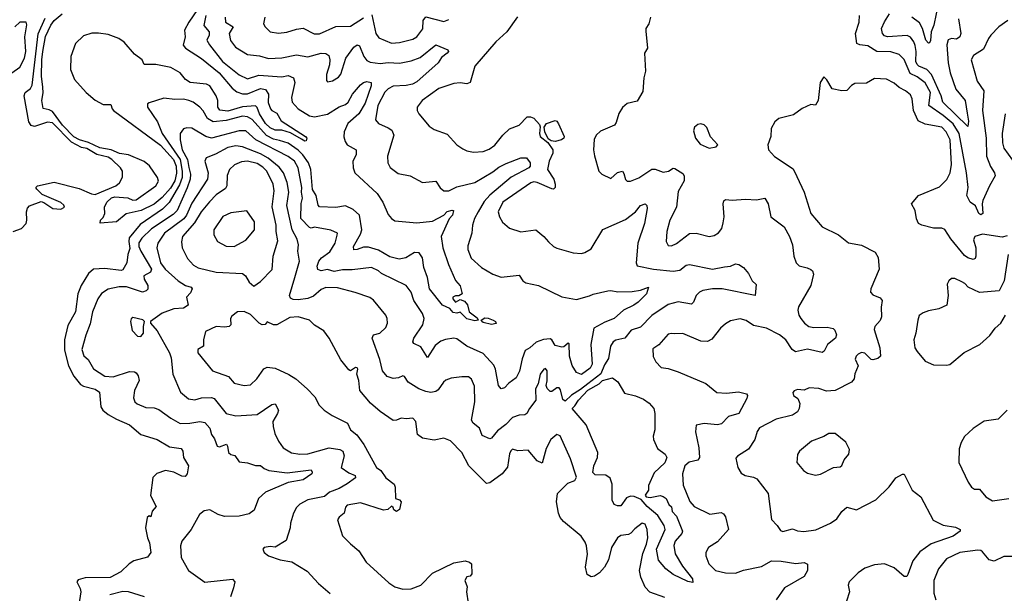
# Model space of a CAD drawing. Extents: x 1954683 to 2060285, y 904798 to 1016299.
# Tile 328 of 472: x 1998095 to 2004108, y 983116 to 986619. Entities that reach past the tile are written whole.
import ezdxf

# ---------------------------------------------------------------- set-up
doc = ezdxf.new("R2010")
doc.units = 0

msp = doc.modelspace()

# ---------------------------------------------------------------- linework, layer by layer
at = {"layer": '0CON10XD'}
for points in [[(1999309, 986871), (1999127.5, 986605), (1999101.2, 986555), (1999104.2, 986515), (1999092.9, 986462.9), (1999106.2, 986445), (1999205, 986381.8), (1999312.8, 986295), (1999391.5, 986201.5), (1999419.7, 986179.7), (1999455, 986166.2), (1999485, 986166.1), (1999565, 986199), (1999595, 986194), (1999613.8, 986165), (1999613, 986113), (1999626.2, 986075), (1999635, 986064), (1999665, 986049.2), (1999690.7, 986000.7), (1999839.4, 985905), (1999847.8, 985895), (1999845, 985880), (1999835, 985878.1), (1999815, 985890), (1999749.1, 985929.1), (1999695, 985944.3), (1999655.3, 985945.3), (1999625, 985959.1), (1999595, 985985.3), (1999558.8, 986045), (1999545, 986083.5), (1999533.7, 986093.7), (1999455, 986087.6), (1999365, 986061.7), (1999317.2, 986067.2), (1999305.5, 986085), (1999303.6, 986125), (1999294.1, 986154.1), (1999255.2, 986215.2), (1999235, 986225.3), (1999135, 986235.4), (1999106.4, 986255), (1999074.5, 986295), (1999016.6, 986326.6), (1998925, 986346.8), (1998854, 986345), (1998843.1, 986375), (1998795, 986408.8), (1998731.6, 986481.6), (1998700.8, 986505), (1998635, 986529.6), (1998575, 986536.8), (1998535, 986536.8), (1998485, 986520), (1998435, 986474.3), (1998407.5, 986395), (1998404.5, 986315), (1998428.9, 986255), (1998500, 986175), (1998555, 986128), (1998605, 986102.1), (1998651.5, 986101.5), (1998659.2, 986075), (1998668.2, 986065), (1998955, 985853.7), (1999034.2, 985765), (1999049.4, 985725), (1999053, 985683), (1999041.2, 985635), (1999015, 985590.8), (1998965, 985532.8), (1998916.4, 985493.6), (1998835.4, 985454.6), (1998745, 985432.7), (1998685, 985384.8)], [(2003705, 986724), (2003676.4, 986586.4), (2003660.7, 986545), (2003657.7, 986492.3), (2003651.4, 986478.6), (2003645, 986475.5), (2003628.8, 986495), (2003608.5, 986565), (2003589.8, 986599.8), (2003542.7, 986635)], [(1998045.7, 986295), (1998095, 986328.5), (1998124.7, 986385), (1998132.1, 986425), (1998126, 986515), (1998138.6, 986588.6), (1998133.8, 986603.8), (1998095, 986604), (1998064.4, 986575)], [(1998055, 985325.6), (1998105, 985344.3), (1998133.5, 985375), (1998138.8, 985395), (1998135.3, 985445), (1998142.3, 985467.7), (1998155, 985483.1), (1998225, 985508), (1998242.7, 985502.7), (1998297, 985467), (1998345, 985462.9), (1998367.3, 985475), (1998365, 985487.3), (1998345, 985502.8), (1998231.4, 985551.4), (1998198.8, 985585), (1998194, 985595), (1998203.3, 985605), (1998305, 985627.6), (1998457.7, 985587.7), (1998533.9, 985555), (1998555, 985552.5), (1998682.2, 985605), (1998705, 985622.2), (1998722.7, 985657.3), (1998723.1, 985695), (1998710.3, 985715), (1998657.9, 985765), (1998635, 985779), (1998565, 985796.6), (1998505, 985833.3), (1998471.5, 985838.5), (1998411, 985871), (1998295, 985989.8), (1998265, 985993.2), (1998185, 985966.6), (1998165, 985973.8), (1998150.6, 985995), (1998122, 986155), (1998128.8, 986175), (1998161.6, 986198.4), (1998171, 986219), (1998207.8, 986532.2), (1998250.3, 986629.7)], [(1998685, 985384.8), (1998586.2, 985376.2), (1998588, 985395), (1998605, 985411.4), (1998614.8, 985435.2), (1998611.6, 985475), (1998625.8, 985505), (1998655, 985530.5), (1998675, 985536.6), (1998755, 985532.1), (1998785, 985517.1), (1998805, 985518.4), (1998926.2, 985605), (1998942.4, 985632.4), (1998937.1, 985655), (1998886.9, 985726.9), (1998855, 985752.6), (1998759.2, 985795), (1998705, 985802.1), (1998653.6, 985823.6), (1998585, 985836.7), (1998515, 985868.7), (1998458.9, 985885), (1998425, 985904.2), (1998356.6, 985975), (1998295, 986058.4), (1998275, 986069.1), (1998237, 986077), (1998230.2, 986125), (1998237.3, 986172.7), (1998235, 986207.1), (1998228.6, 986275), (1998228.8, 986375), (1998235.1, 986425), (1998253.2, 986516.8), (1998285, 986586.2), (1998305.8, 986615), (1998354.8, 986655)], [(1999231.6, 986645), (1999218.7, 986585), (1999251.6, 986545), (1999251.4, 986525), (1999237.1, 986495), (1999253.8, 986465), (1999332.8, 986365), (1999435, 986282.2), (1999485, 986258.9), (1999555, 986280.3), (1999695, 986270), (1999735, 986278.9), (1999765.7, 986265), (1999774.5, 986235), (1999754.5, 986144.5), (1999759.4, 986115), (1999795.7, 986075), (1999865, 986032.9), (1999895, 986026), (1999975, 986042.5), (2000045, 986086.3), (2000085, 986101.1), (2000099.6, 986115), (2000126.2, 986165), (2000175, 986221.1), (2000195, 986235.6), (2000215, 986241.1), (2000240, 986235), (2000241.4, 986215), (2000205, 986109.1), (2000165, 986045.3), (2000098.4, 985985), (2000076.6, 985935), (2000074.7, 985904.7), (2000081.2, 985875), (2000095, 985855.6), (2000150, 985825), (2000148.8, 985795), (2000128.2, 985755), (2000130.4, 985715), (2000141.2, 985685), (2000278.3, 985558.3), (2000311.6, 985505), (2000345, 985428.9), (2000364.4, 985404.4), (2000385, 985390.4), (2000519.4, 985379.4), (2000615, 985389.1), (2000684.2, 985425.8), (2000705, 985448.2), (2000735, 985456.2), (2000743, 985453), (2000737.1, 985425), (2000716.8, 985403.2), (2000668, 985295), (2000678.4, 985225), (2000713.9, 985123.9), (2000755.5, 985025.5), (2000785, 984993.3), (2000796.7, 984945), (2000777, 984933), (2000755, 984932.5), (2000740, 984925), (2000740, 984915), (2000755, 984894.5), (2000785, 984910), (2000810, 984900), (2000828.7, 984878.7), (2000839.4, 984835), (2000888.9, 984798.9), (2000894, 984785), (2000875, 984779.2), (2000825, 984792.5), (2000785, 984834), (2000763.3, 984826.7), (2000741.8, 984831.8), (2000721.1, 984855), (2000676.9, 984875), (2000596.4, 984976.4), (2000585.6, 985045.6), (2000563.5, 985105), (2000553.9, 985165), (2000535, 985195.3), (2000505, 985197.4), (2000451.9, 985165), (2000413, 985157), (2000355, 985170.3), (2000285, 985211), (2000225, 985229.5), (2000195, 985230.2), (2000155, 985215.3), (2000134.6, 985214.6), (2000133.6, 985235), (2000175, 985309.1), (2000183, 985335), (2000170.3, 985425), (2000130.6, 985460.6), (2000085, 985482), (2000025, 985471.6), (1999925, 985475.8), (1999917.1, 985487.1), (1999905.2, 985545), (1999882.1, 985582.1), (1999872.3, 985705), (1999858.3, 985745), (1999823, 985795), (1999795, 985822), (1999735, 985865.6), (1999681.2, 985881.2), (1999645, 985889.1), (1999602.3, 985912.4), (1999515, 986009.1), (1999485.6, 986025.6), (1999455, 986029.6), (1999355, 986003.3), (1999275.7, 985995.7), (1999241.5, 986015), (1999215, 986063.3), (1999195, 986084.5), (1999154.7, 986114.7), (1999126.7, 986126.7), (1999095, 986133.8), (1999041.1, 986131.1), (1998975, 986140.8), (1998885, 986112.5), (1998876, 986105), (1998876, 986085), (1998936.5, 985996.5), (1998964.2, 985925), (1999073.7, 985765), (1999087.3, 985695), (1999087.8, 985655), (1999069.8, 985610.2), (1999007.7, 985502.3), (1998967.4, 985462.6), (1998830.8, 985369.1), (1998763.5, 985286.5), (1998760.1, 985265), (1998768, 985222), (1998754.7, 985185.3), (1998748.7, 985135), (1998725, 985091.5), (1998715, 985088.2), (1998615, 985099.6), (1998545.2, 985094.8), (1998515, 985068.8), (1998470.7, 984995), (1998449, 984945), (1998435.3, 984835), (1998388.1, 984751.9), (1998368.4, 984665), (1998368.3, 984601.7), (1998392.5, 984505), (1998425, 984441.8), (1998465, 984391.8), (1998485, 984380.8), (1998555, 984362.5), (1998581.8, 984345), (1998589.3, 984255), (1998602.6, 984235), (1998635, 984208.4), (1998685, 984178.8), (1998764.8, 984144.8), (1998834.8, 984084.8), (1998934.3, 984055), (1999010, 984010), (1999080.2, 984000.2), (1999090.8, 983985), (1999094.6, 983944.6), (1999126.1, 983895), (1999117.1, 983845), (1999105, 983829.4), (1999085, 983831.1), (1999036.1, 983856.1), (1998985, 983865.3), (1998932.5, 983847.5), (1998906.8, 983823.2), (1998892.5, 983712.5), (1998927.1, 983645), (1998902.7, 983617.3), (1998896.4, 983583.6), (1998885, 983588.8), (1998872.1, 983577.9), (1998861.9, 983515), (1998874.7, 983455.3), (1998887.7, 983425), (1998894.7, 983365), (1998875, 983337.2), (1998791.2, 983315), (1998763.8, 983296.2), (1998712.8, 983247.2), (1998647.5, 983212.5), (1998495, 983210), (1998452.6, 983197.4), (1998442.9, 983185), (1998464.6, 983145), (1998468.7, 983125), (1998455.5, 983045)], [(1999349.1, 986635), (1999351.5, 986605), (1999398.9, 986575), (1999374.6, 986535), (1999382.6, 986492.6), (1999412.4, 986452.4), (1999485, 986406.5), (1999559.3, 986399.3), (1999615, 986383.3), (1999695, 986387), (1999785, 986404.7), (1999855, 986392.8), (1999935, 986415.8), (1999965, 986413.6), (1999981.5, 986401.5), (1999989.1, 986375), (1999987.2, 986342.8), (1999969.2, 986285), (1999967.5, 986247.5), (1999975, 986240), (2000005, 986246), (2000041.8, 986268.2), (2000055, 986286.2), (2000086.2, 986385), (2000135, 986452), (2000155, 986465.3), (2000169.7, 986459.7), (2000195.2, 986395.2), (2000215, 986370.8), (2000235, 986360.7), (2000295, 986352.5), (2000345, 986359), (2000415, 986354.3), (2000485, 986368.1), (2000540.5, 986389.5), (2000635, 986465.5), (2000708.8, 986435), (2000712.5, 986425), (2000705.7, 986415), (2000670.7, 986389.3), (2000649.5, 986355), (2000520.1, 986239.9), (2000493.6, 986226.4), (2000455, 986217.1), (2000375, 986213.2), (2000345, 986198), (2000325, 986176.2), (2000282.4, 986095), (2000267.8, 986007.8), (2000286.3, 985986.3), (2000345, 985959.1), (2000367.3, 985945), (2000380.4, 985915), (2000341.5, 985785), (2000342.2, 985745), (2000356.9, 985716.9), (2000405, 985680), (2000480, 985665), (2000555, 985624.2), (2000635, 985632.9), (2000661.8, 985591.8), (2000685, 985574.6), (2000716, 985575), (2000765, 985598.9), (2000875, 985625.8), (2000985, 985690.7), (2001020.8, 985719.2), (2001065, 985741.3), (2001155, 985776.2), (2001190, 985775), (2001211.2, 985745), (2001212, 985725), (2001204.2, 985715), (2001095, 985658.6), (2000965, 985547.4), (2000931.6, 985508.4), (2000895, 985446.5), (2000872.3, 985405), (2000859.5, 985365), (2000856.7, 985315), (2000832.2, 985237.8), (2000830.4, 985215), (2000852.3, 985162.3), (2000915.8, 985105), (2000985, 985065.5), (2001035, 985046.7), (2001145, 985058), (2001168, 985025), (2001185, 985012), (2001263.3, 984995), (2001405, 984925.8), (2001495, 984909.4), (2001575, 984932), (2001596.2, 984943.8), (2001686.8, 984963.2), (2001705, 984965.7), (2001747, 984957), (2001835, 984959.1), (2001885, 984966.7), (2001935.4, 984985.4), (2001921.8, 984945), (2001870.6, 984895), (2001844.2, 984875), (2001781.2, 984845), (2001725, 984794.3), (2001668.1, 984771.9), (2001601.4, 984735), (2001581.9, 984635), (2001591, 984515), (2001578.3, 984491.7), (2001525, 984451.6), (2001494.1, 984464.1), (2001467.7, 984507.7), (2001451.4, 984565), (2001450, 984640), (2001445, 984644), (2001418.1, 984621.9), (2001405, 984618.8), (2001365, 984629.5), (2001345, 984663.6), (2001335, 984669.4), (2001293.2, 984666.8), (2001249.4, 984650.6), (2001210, 984615), (2001181.7, 984598.3), (2001162.5, 984547.5), (2001146.4, 984473.6), (2001127.3, 984432.7), (2001081.1, 984398.9), (2001055, 984371.2), (2001035, 984364), (2001019.2, 984385), (2001000.9, 984485), (2000990, 984510), (2000925, 984580.9), (2000865, 984607.1), (2000825, 984624.5), (2000765, 984670.4), (2000745, 984673.9), (2000695, 984666.4), (2000666.9, 984655), (2000631.3, 984628.7), (2000585, 984556.7), (2000545, 984621.5), (2000501.8, 984641.8), (2000495, 984652.5), (2000500.6, 984675), (2000556.2, 984755), (2000564.6, 984795), (2000554.6, 984825), (2000501.9, 984905), (2000485.4, 984955.4), (2000455, 984995.6), (2000305, 985068.2), (2000285, 985085.4), (2000242.5, 985105), (2000125, 985090.6), (2000065, 985091), (2000015, 985080.7), (1999975, 985093.8), (1999935, 985086.4), (1999914.5, 985094.5), (1999910.9, 985115), (1999921.8, 985145), (1999937.5, 985165), (1999987.8, 985202.2), (2000020.4, 985255), (2000033.3, 985303.3), (2000035, 985316), (1999995, 985334.6), (1999895, 985351.9), (1999875, 985346.5), (1999865, 985350.3), (1999810.6, 985405), (1999813, 985497), (1999821.2, 985528.8), (1999814.6, 985565), (1999816.8, 985595), (1999795.7, 985715), (1999772.1, 985755), (1999735, 985784.3), (1999536.6, 985886.6), (1999475, 985940), (1999435, 985941.3), (1999265, 985896.8), (1999231.1, 985905), (1999145, 985956.2), (1999115, 985958.9), (1999095, 985952.2), (1999074.7, 985925.3), (1999074.7, 985885), (1999087.6, 985825), (1999118.7, 985765), (1999127.2, 985717.2), (1999137.7, 985675), (1999135.5, 985645), (1999118.3, 985591.7), (1999056.4, 985453.6), (1999031, 985429), (1998898.6, 985341.4), (1998839.7, 985285), (1998822.7, 985257.3), (1998822.5, 985235), (1998833.4, 985205), (1998899.6, 985095), (1998892.8, 985077.2), (1998852.5, 985055), (1998855.6, 985035), (1998878, 984995), (1998876.6, 984973.4), (1998867, 984963), (1998845, 984954.7), (1998747.5, 984987.5), (1998701.8, 984988.2), (1998635, 984974.4), (1998595, 984946.4), (1998572.5, 984915), (1998539.8, 984835), (1998525, 984761.2), (1998497.9, 984692.1), (1998474.7, 984605), (1998485.3, 984565.3), (1998512.9, 984542.9), (1998546, 984486), (1998615, 984441.3), (1998665, 984438), (1998765, 984470.9), (1998795, 984468.6), (1998805, 984462), (1998818.6, 984445), (1998824.4, 984415), (1998795.5, 984355), (1998789.1, 984309.1), (1998798.6, 984285), (1998812.7, 984272.7), (1998865, 984251.5), (1998915, 984248.8), (1998945, 984237.8), (1999017.1, 984185), (1999075, 984153.6), (1999134.6, 984154.6), (1999195, 984165.3), (1999225, 984159.1), (1999255.5, 984125), (1999266.9, 984085), (1999285, 984060), (1999300.5, 984015), (1999315, 984010.4), (1999356.9, 984026.9), (1999364.5, 984015), (1999370.4, 983975), (1999385, 983963.9), (1999408.1, 983958.1), (1999435, 983918.1), (1999485, 983912.9), (1999535, 983896), (1999565, 983896.7), (1999587.4, 983877.4), (1999615.4, 983865.4), (1999727.8, 983852.2), (1999875, 983869.1), (1999881.2, 983855), (1999877.9, 983845), (1999825, 983808), (1999735, 983792.8), (1999595, 983733.3), (1999553.9, 983695), (1999527.3, 983622.7), (1999495, 983602.2), (1999435, 983586.9), (1999345.7, 983585.7), (1999307, 983597), (1999255, 983626), (1999220.5, 983619.5), (1999192.7, 983597.3), (1999142, 983505), (1999085, 983433.3), (1999075.8, 983405), (1999080, 983335), (1999125, 983255.7), (1999225, 983184.5), (1999395, 983201.2), (1999407.5, 983185), (1999399.5, 983149.5), (1999381.5, 983095)], [(1999591.8, 986635), (1999584.5, 986595), (1999592.9, 986575), (1999625, 986545.5), (1999675, 986536.5), (1999725, 986542.7), (1999785, 986562.5), (1999825, 986567.9), (1999893.7, 986533.7), (1999925, 986533.1), (2000025, 986578.2), (2000115, 986580), (2000195, 986631.3)], [(2000245, 986649.2), (2000270, 986535), (2000288.6, 986508.6), (2000365, 986475.5), (2000415, 986480), (2000495, 986501.1), (2000519.6, 986515), (2000556, 986564), (2000557.7, 986615), (2000575, 986637.1), (2000685, 986609.1), (2000715, 986620)], [(2001133.7, 986636.3), (2001068.9, 986545), (2001002.7, 986485), (2000875, 986336), (2000845.7, 986235), (2000825, 986227.1), (2000785, 986233.1), (2000745, 986228.8), (2000655, 986199.6), (2000552.5, 986125), (2000522.5, 986085), (2000522.5, 986065), (2000532.9, 986045), (2000595, 985970), (2000625, 985949.4), (2000705, 985919.4), (2000765, 985854.3), (2000799.8, 985829.8), (2000825, 985818.1), (2000865, 985810.6), (2000925, 985814.4), (2000961.7, 985828.3), (2000996.6, 985853.4), (2001044.4, 985915), (2001085, 985953.1), (2001145, 985975.6), (2001193.6, 986026.4), (2001215, 986027.1), (2001235, 986017.8), (2001268.8, 985978.8), (2001273.6, 985965), (2001268.1, 985925), (2001273.7, 985905), (2001319.6, 985869.6), (2001351.4, 985825), (2001350.3, 985805), (2001327.6, 985755), (2001318.8, 985705), (2001356.3, 985645), (2001365.3, 985615), (2001364.4, 985595), (2001355.3, 985584.7), (2001345, 985585.5), (2001255, 985625.2), (2001235, 985628.6), (2001216.2, 985623.8), (2001044.3, 985505), (2001017.1, 985445), (2001025.4, 985415), (2001043.5, 985383.5), (2001085, 985347.1), (2001155, 985324.3), (2001245.8, 985335.8), (2001295, 985296), (2001323.6, 985263.6), (2001354.5, 985234.5), (2001374.6, 985224.6), (2001475, 985194.7), (2001525, 985192.1), (2001545, 985196.9), (2001585, 985219.2), (2001655, 985338), (2001795, 985398.8), (2001855, 985446.5), (2001885.8, 985485), (2001915, 985495.7), (2001924.3, 985484.3), (2001925.5, 985465.5), (2001909.6, 985375), (2001869.1, 985255), (2001860, 985135), (2001865.9, 985115.9), (2001965.9, 985095.9), (2002085, 985082.7), (2002125, 985090), (2002165, 985119.2), (2002185, 985124.6), (2002325, 985095.8), (2002399.6, 985109.6), (2002435, 985114.7), (2002465, 985129.2), (2002485.6, 985125), (2002515.4, 985105), (2002545, 985068.8), (2002568, 985025), (2002591.7, 985001.7), (2002586.2, 984933.8), (2002385, 984975.3), (2002325, 984975.3), (2002266, 984965), (2002245.6, 984955), (2002225.5, 984935), (2002210, 984895), (2002197.4, 984882.6), (2002115, 984895.4), (2002055, 984879.6), (2001955, 984813.5), (2001885, 984741.5), (2001827.8, 984722.2), (2001789.2, 984675), (2001735, 984662.6), (2001718.2, 984651.8), (2001703.5, 984625), (2001689.6, 984550.4), (2001665, 984510.5), (2001643.4, 984456.6), (2001564.1, 984395.9), (2001520.2, 984359.8), (2001465, 984326), (2001425, 984288.8), (2001410.5, 984300.5), (2001398.2, 984358.2), (2001390, 984370), (2001375, 984370.6), (2001345, 984348.6), (2001335, 984349.2), (2001316.8, 984366.8), (2001310, 984385), (2001316, 984414), (2001316.1, 984475), (2001305, 984488.6), (2001295, 984485.7), (2001272.1, 984455), (2001260, 984395), (2001244.6, 984365), (2001246.7, 984295), (2001207.8, 984245), (2001192.2, 984215), (2001180, 984205), (2001145, 984203.1), (2001105, 984190), (2001063.6, 984146.4), (2001011.9, 984108.1), (2000975, 984062.7), (2000965, 984059.1), (2000919.8, 984079.8), (2000903.1, 984125), (2000864, 984154), (2000854, 984174), (2000873.6, 984285), (2000872, 984382), (2000854, 984424), (2000835, 984437.8), (2000795, 984437.8), (2000729.7, 984430.3), (2000697.5, 984417.5)], [(2001947.5, 986635), (2001937.5, 986595), (2001918.8, 986565), (2001918.8, 986548.8), (2001929.2, 986445), (2001910, 986415), (2001916, 986305), (2001905.8, 986265), (2001899.2, 986180.8), (2001865, 986122), (2001805, 986108), (2001775, 986083.8), (2001753, 986047), (2001737.6, 985992.4), (2001726, 985975), (2001641.3, 985938.7), (2001614.3, 985915), (2001602.6, 985887.4), (2001599.5, 985825), (2001605, 985787.5), (2001631.4, 985695), (2001648.8, 985675), (2001705, 985649.2), (2001745, 985685.6), (2001775, 985693.8), (2001785, 985680), (2001795, 985643.3), (2001805, 985632.5), (2001825, 985633.1), (2001876.6, 985653.4), (2001955, 985705.5), (2001975, 985706.5), (2002025, 985687.5), (2002056, 985695), (2002085, 985712.2), (2002095, 985710.9), (2002145, 985680), (2002152.9, 985665), (2002151.9, 985635), (2002115, 985570), (2002105.4, 985474.6), (2002064.4, 985395), (2002046.7, 985325), (2002043.5, 985265), (2002055, 985240), (2002075, 985238.8), (2002105, 985252.9), (2002185, 985312.9), (2002225, 985315.4), (2002305, 985295.8), (2002335, 985300.8), (2002362.4, 985317.6), (2002381.9, 985345), (2002391.4, 985378.6), (2002396.2, 985415), (2002390, 985495), (2002395, 985513.3), (2002405, 985520.8), (2002445, 985516.5), (2002527.6, 985522.4), (2002595, 985519.3), (2002645, 985529.2), (2002665.5, 985495), (2002680.8, 985415), (2002763.3, 985353.3), (2002795.3, 985295.3), (2002813.6, 985245), (2002821.4, 985175), (2002836.2, 985135), (2002855.7, 985115.7), (2002904.5, 985104.5), (2002925, 985093.8)], [(2004128.1, 986615), (2004074.2, 986575.7), (2004025.6, 986525), (2004010, 986505), (2003980.9, 986439.1), (2003919.7, 986400.3), (2003904.2, 986375), (2003940.9, 986245), (2003983.3, 986185), (2003975.3, 986065), (2003995.9, 985895.9), (2003998.3, 985785), (2004022.5, 985722.5), (2004047.8, 985685), (2004052.1, 985665), (2004016.1, 985605), (2003975.6, 985515), (2003971.4, 985495), (2003975.6, 985435), (2003965, 985428), (2003952, 985435), (2003931.7, 985481.7), (2003900, 985505), (2003878.8, 985545), (2003886.2, 985595), (2003877.1, 985685), (2003832.4, 985925), (2003795, 985982.9), (2003735.1, 986035.1), (2003647.3, 986095), (2003656.3, 986175), (2003624.5, 986234.5), (2003575, 986270.7), (2003531.7, 986291.7), (2003495, 986376.2), (2003465, 986407.8), (2003415, 986422.8), (2003328.8, 986425), (2003275, 986460), (2003225, 986465.4), (2003206.7, 986475), (2003198.9, 986535), (2003220.4, 986605), (2003223.6, 986645)], [(2003827.7, 986625), (2003842.1, 986535), (2003836.5, 986515), (2003815, 986500.5), (2003785, 986504.4), (2003765, 986496.9), (2003755.5, 986465), (2003763.8, 986355), (2003776.5, 986295), (2003810.5, 986195), (2003867.5, 986125), (2003880.6, 986049.4), (2003889.4, 986000.6), (2003885, 985967.5), (2003731.2, 986115), (2003721.4, 986155), (2003663.5, 986285), (2003635, 986314.4), (2003585, 986334.9), (2003574.8, 986345), (2003567.3, 986365), (2003569, 986425), (2003562.2, 986462.2), (2003554.7, 986485), (2003535, 986513.5), (2003513.9, 986523.9), (2003394.8, 986514.8), (2003375, 986521.8), (2003362.7, 986535), (2003358.2, 986565), (2003375, 986607.1), (2003405.4, 986655)], [(2004125, 985300), (2004095, 985291.3), (2003975, 985309.3), (2003928, 985295), (2003919.2, 985275), (2003933.1, 985225), (2003933.5, 985175), (2003929.1, 985160.9), (2003917.5, 985155), (2003885, 985163.9), (2003865, 985180), (2003781.9, 985281.9), (2003745, 985338.9), (2003725.5, 985345.5), (2003675.4, 985345.4), (2003603.5, 985363.5), (2003584.3, 985374.3), (2003572.1, 985402.1), (2003562.2, 985455), (2003541.1, 985495), (2003584.2, 985545.8), (2003712.3, 985597.7), (2003756.7, 985643.3), (2003775.9, 985685), (2003784.2, 985735), (2003775.9, 985885.9), (2003752.7, 985935), (2003725, 985963.6), (2003625, 985981.8), (2003581, 986001), (2003553.2, 986065), (2003545.8, 986135.8), (2003535, 986160), (2003505, 986184.5), (2003465.7, 986205), (2003435, 986232.2), (2003387.2, 986257.2), (2003315, 986259.5), (2003265, 986232.5), (2003195, 986228.8), (2003175, 986217.5), (2003145, 986186.2), (2003115, 986184), (2003057, 986197), (2003023, 986253), (2003005, 986270), (2002983.6, 986236.4), (2002970, 986125), (2002955, 986097.5), (2002925, 986101.2), (2002872.9, 986077.1), (2002820.7, 986039.3), (2002731.2, 986015), (2002706.7, 985995), (2002683.3, 985955), (2002681.2, 985905), (2002662.5, 985855), (2002667.5, 985825), (2002704.2, 985784.2), (2002819.1, 985709.1), (2002840.9, 985660.9), (2002884.4, 985565), (2002925.6, 985435), (2002995, 985353.8), (2003095, 985304.4), (2003155, 985257.5), (2003235, 985241.4), (2003319.7, 985199.7), (2003336.2, 985166.2), (2003342.5, 985095), (2003292, 984975), (2003290, 984955), (2003305, 984938), (2003349.8, 984919.8), (2003361.4, 984905), (2003355.6, 984864.4), (2003358.5, 984805), (2003348.6, 984781.4), (2003316.7, 984745), (2003312.9, 984727.1), (2003346.9, 984615), (2003351.1, 984565), (2003335, 984550), (2003305, 984542.5), (2003294.5, 984544.5), (2003255, 984582.7), (2003235, 984585.9), (2003215, 984576.4), (2003203.3, 984565), (2003197.1, 984545), (2003216, 984505), (2003194.5, 984455.5), (2003190.8, 984425), (2003174.5, 984405.5), (2003074.6, 984355.4), (2003021.1, 984351.1), (2002975, 984367.1), (2002915, 984370), (2002885, 984356.2), (2002845, 984360), (2002825, 984352.5), (2002817, 984343), (2002820, 984325), (2002847.5, 984305), (2002858, 984275), (2002855.7, 984245), (2002844.3, 984225), (2002815, 984204.6), (2002715, 984180), (2002613.1, 984126.9), (2002597.5, 984105), (2002585, 984056), (2002545, 983996), (2002477.4, 983952.6), (2002468.7, 983941.3), (2002479.3, 983885), (2002500.2, 983850.2), (2002525, 983834.4), (2002575, 983825.6), (2002596, 983815), (2002665, 983726), (2002685, 983566.2), (2002720.9, 983530.9), (2002740.3, 983500.3), (2002755, 983492.9), (2002815, 983509.5), (2002845, 983497.5), (2002883.6, 983493.6), (2002957.2, 983502.8), (2003046.2, 983545), (2003085, 983570.8), (2003115.8, 983615), (2003145, 983642), (2003205, 983625.7), (2003322.6, 983687.4), (2003404.7, 983765.3), (2003445, 983822), (2003485, 983844), (2003495, 983843.8), (2003545, 983746.7), (2003598.6, 983705), (2003672.3, 983562.3), (2003735, 983531.4), (2003809.1, 983519.1), (2003837.5, 983505), (2003837.5, 983495), (2003795.6, 983465), (2003661.4, 983418.6), (2003591.4, 983368.6), (2003548, 983315), (2003518.9, 983231.1), (2003511.4, 983218.6), (2003495, 983219.4), (2003435, 983270.5), (2003375, 983296.2), (2003315, 983288.8), (2003255, 983269.5), (2003215, 983240.6), (2003160.8, 983185), (2003154.6, 983165), (2003162.9, 983125), (2003142.8, 983067.2)], [(2001365, 985874.8), (2001339.6, 985879.6), (2001321.6, 985891.6), (2001301.9, 985935), (2001297.3, 985962.7), (2001312, 985985), (2001365, 986004.2), (2001375, 986000), (2001385, 985984), (2001420.5, 985905), (2001417.5, 985895), (2001403.1, 985885), (2001365, 985874.8)], [(2004113.1, 986045), (2004095.4, 985925), (2004096.9, 985866.9), (2004105.6, 985835), (2004185, 985725.8)], [(2002305, 985833.8), (2002347, 985843), (2002357.5, 985855), (2002313, 985903), (2002291.7, 985961.7), (2002275, 985976.7), (2002255, 985983.3), (2002235, 985980), (2002216.4, 985963.6), (2002209.3, 985940.7), (2002222, 985895), (2002249.5, 985859.5), (2002305, 985833.8)], [(2000697.5, 984417.5), (2000682.5, 984405), (2000651.1, 984358.9), (2000635, 984347.5), (2000605, 984342.9), (2000575, 984347.5), (2000532, 984365), (2000466.4, 984406.4), (2000445, 984440), (2000435, 984443.3), (2000408.3, 984431.7), (2000375, 984428.2), (2000339.6, 984439.6), (2000309.4, 984475), (2000293.8, 984543.8), (2000246.1, 984675), (2000255, 984694.5), (2000294.4, 984705.6), (2000330, 984740), (2000340, 984765), (2000339.4, 984795), (2000330, 984815), (2000255, 984905.6), (2000232, 984922), (2000143.4, 984953.4), (2000035, 984981.1), (1999965, 984983.1), (1999935, 984970.7), (1999889, 984931), (1999855, 984917), (1999795, 984907.4), (1999765, 984910.6), (1999749, 984919), (1999741.8, 984935), (1999775, 985045.7), (1999802.5, 985145), (1999793.4, 985205), (1999798.2, 985245), (1999789.2, 985279.2), (1999759.2, 985335), (1999726.2, 985485), (1999737.4, 985565), (1999728.4, 985625), (1999705, 985683.6), (1999678.2, 985718.2), (1999612.7, 985772.7), (1999565, 985801), (1999455, 985843.9), (1999415, 985848.9), (1999365, 985838.1), (1999291.2, 985798.8), (1999233.6, 985776.4), (1999224.4, 985755), (1999245.3, 985685), (1999240.6, 985645), (1999145, 985498.2), (1999113.6, 985425), (1999097.1, 985402.9), (1998978.8, 985315), (1998938.8, 985255), (1998931.5, 985225), (1998954.1, 985135), (1998982.7, 985095), (1999062.6, 985025), (1999106.8, 984996.8), (1999140.8, 984985), (1999148.6, 984975), (1999138.6, 984951.4), (1999112.9, 984925), (1999123.4, 984876.6), (1999095, 984858.2), (1999035, 984852.7), (1998964.1, 984825.9), (1998893.8, 984776.2), (1998892.5, 984765), (1998935, 984720), (1999010, 984585), (1999019.2, 984555), (1999030.5, 984455), (1999075.6, 984345), (1999125, 984303.3), (1999165, 984298.2), (1999205, 984310.3), (1999265, 984312), (1999281.5, 984305), (1999298.8, 984285), (1999355, 984213.1), (1999415, 984200.4), (1999545, 984207.7), (1999635, 984268.9), (1999655, 984274), (1999674.4, 984234.4), (1999670, 984215), (1999641.1, 984165), (1999641.7, 984135), (1999652.7, 984092.7), (1999675.5, 984045), (1999703.1, 984005), (1999754.7, 983974.7), (1999805, 983964.7), (1999855, 983968.4), (1999985, 984004.7), (2000050, 983995), (2000068.9, 983985), (2000076.7, 983955), (2000058.6, 983885), (2000105, 983850.9), (2000143.8, 983835), (2000145, 983822), (2000095.4, 983785), (2000045, 983756.1), (1999986.9, 983733.1), (1999955, 983708), (1999855, 983687.1), (1999805, 983660.9), (1999785, 983640), (1999766.2, 983605), (1999748.5, 983545), (1999746.7, 983515), (1999721.3, 983438.7), (1999655, 983398), (1999625, 983402.5), (1999587.5, 983395), (1999580, 983385), (1999586.7, 983365), (1999615, 983344.4), (1999685, 983320.8), (1999757.3, 983307.3), (1999850.5, 983250.5), (1999920, 983175), (1999990, 983115)], [(1999525, 984992.5), (1999565, 985020), (1999635.4, 985094.6), (1999641.6, 985175), (1999671.5, 985268.5), (1999660.2, 985325), (1999661.7, 985365), (1999636.3, 985476.3), (1999648.3, 985575), (1999642.6, 985615), (1999603, 985695), (1999579.4, 985719.4), (1999545, 985741.2), (1999485, 985754.4), (1999448.9, 985751.1), (1999406.8, 985733.2), (1999376.2, 985705), (1999362.4, 985667.6), (1999359.7, 985605), (1999352, 985588), (1999295, 985549.7), (1999253.1, 985506.9), (1999202.1, 985445), (1999161.5, 985378.5), (1999088.4, 985295), (1999083.4, 985263.4), (1999086.7, 985225), (1999119.8, 985159.8), (1999155, 985119.1), (1999185, 985103.8), (1999295, 985077.7), (1999455, 985070), (1999474.3, 985054.3), (1999495, 985016.2), (1999525, 984992.5)], [(1999405, 985234.6), (1999476.3, 985273.7), (1999528.2, 985335), (1999527.9, 985385), (1999482, 985452), (1999385, 985440), (1999335, 985417.1), (1999280.8, 985335), (1999280, 985305), (1999302.5, 985265), (1999355, 985237.1), (1999405, 985234.6)], [(2004131.4, 985185), (2004106.5, 985023.5), (2004075.7, 984964.3), (2003955, 984952.5), (2003887.5, 984985), (2003867.3, 985007.3), (2003848.1, 985018.1), (2003805, 985038.1), (2003785, 985038), (2003768.8, 985025), (2003758, 985005), (2003763.8, 984935), (2003756.7, 984875), (2003707, 984853), (2003645, 984841.9), (2003611.1, 984828.9), (2003588.3, 984811.7), (2003579.4, 984785), (2003567.8, 984705), (2003555.6, 984665), (2003561.9, 984615), (2003575, 984592), (2003625, 984534.3), (2003675, 984512.2), (2003755, 984509.1)], [(2002925, 985093.8), (2002936.2, 985085), (2002942, 985065), (2002925.6, 984995), (2002850.8, 984865), (2002845.7, 984845), (2002852.2, 984815), (2002864.5, 984795), (2002886.7, 984765), (2002914.2, 984745), (2002945, 984738.8), (2003025, 984741.5), (2003062.5, 984732.5), (2003072.7, 984722.7), (2003082.5, 984695), (2003076, 984675), (2003027.5, 984635), (2003007.1, 984595), (2002995, 984587.1), (2002905, 984606.2), (2002831.7, 984591.7), (2002811.8, 984605), (2002773.1, 984665), (2002735, 984695.3), (2002655, 984736.1), (2002575, 984751.1), (2002531.3, 984781.3), (2002495, 984791.4), (2002435, 984779.2), (2002405, 984761.4), (2002375, 984735.8), (2002322.2, 984667.8), (2002295, 984654.2), (2002255, 984655.6), (2002145, 984701.9), (2002095, 984700.9), (2002075, 984703.4), (2002055, 984697.7), (2001997.3, 984632.7), (2001961.5, 984608.5), (2001962.7, 984562.7), (2001979.6, 984529.6), (2002011.4, 984495), (2002055, 984488.1), (2002115, 984467.8), (2002285, 984396.7), (2002352.7, 984342.7), (2002411.4, 984338.6), (2002485, 984346.2), (2002532.5, 984335), (2002538.8, 984325), (2002534.2, 984305), (2002485.6, 984215), (2002424, 984195), (2002380, 984150), (2002355.6, 984144.4), (2002275, 984152.9), (2002225, 984143.8), (2002221.3, 984101.3), (2002242.8, 984005), (2002245.4, 983944.6), (2002235, 983928.1), (2002183.4, 983916.6), (2002155.7, 983894.3), (2002142.5, 983845), (2002147.2, 983777.2), (2002186.4, 983676.4), (2002212.9, 983645), (2002308.6, 983598.6), (2002379.1, 983609.1), (2002392.1, 983602.1), (2002405, 983583.3), (2002422.2, 983505), (2002355, 983430.4), (2002301.1, 983395), (2002283.9, 983365), (2002283.8, 983345), (2002302.5, 983295), (2002344.3, 983254.3), (2002405, 983241.8), (2002465, 983238.2), (2002515, 983257.1), (2002625, 983280.4), (2002685, 983313.3), (2002745, 983312.7), (2002835, 983298.7), (2002885, 983304.6), (2002904.7, 983294.7), (2002906.6, 983255), (2002885, 983217.5), (2002765, 983148.2), (2002715, 983075.7)], [(1998835, 984684.5), (1998851.1, 984705), (1998850, 984745), (1998857, 984777), (1998847, 984787), (1998785, 984800), (1998775, 984793.3), (1998770.6, 984775), (1998780.5, 984720.5), (1998815, 984685.8), (1998835, 984684.5)], [(2002035, 983091.1), (2001942.3, 983122.3), (2001915, 983154.2), (2001887.1, 983215), (2001879.6, 983255), (2001900.7, 983359.3), (2001922.2, 983415), (2001930, 983455), (2001927.4, 983505), (2001915, 983537.3), (2001895, 983544.3), (2001850.3, 983509.7), (2001827.3, 983482.7), (2001812.5, 983475), (2001765, 983468.2), (2001745, 983455.6), (2001709.3, 983395), (2001690.7, 983319.3), (2001665.4, 983275), (2001635, 983241.1), (2001605, 983220.6), (2001585, 983216.7), (2001559.8, 983229.8), (2001550, 983275), (2001561.2, 983355), (2001556.1, 983405), (2001547.3, 983427.3), (2001524.2, 983465), (2001415, 983553.8), (2001395, 983579.2), (2001385.4, 983605), (2001372.9, 983675), (2001379.2, 983725), (2001441.1, 983788.9), (2001485, 983804.4), (2001495.4, 983825), (2001457.8, 983937.8), (2001395, 984076.7), (2001375, 984086.7), (2001338.9, 984055), (2001310.1, 983999.9), (2001285, 983910), (2001255, 983924.2), (2001200.7, 983990.7), (2001137, 983987), (2001105, 983995.8), (2001093.4, 983986.6), (2001085, 983967.5), (2001074.3, 983885.7), (2001040.8, 983845), (2000965, 983790.6), (2000945, 983787.5), (2000838.1, 983895), (2000795, 983976), (2000725, 984048), (2000685, 984064), (2000625, 984050.8), (2000555, 984064.3), (2000524.2, 984085), (2000513.3, 984165), (2000495, 984185.6), (2000455, 984181.1), (2000425, 984185.6), (2000395, 984172.5), (2000375, 984172), (2000295, 984225.8), (2000237.4, 984277.4), (2000172.7, 984355), (2000165.6, 984415), (2000152.9, 984455), (2000158.6, 984485), (2000155, 984493.3), (2000145, 984494.2), (2000115, 984473.8), (2000105, 984480), (2000055, 984541.4), (1999984.4, 984675), (1999951.7, 984718.3), (1999895, 984754), (1999864, 984784), (1999795, 984805.2), (1999745, 984800.8), (1999665, 984756.5), (1999645, 984755.6), (1999605, 984773.3), (1999593.3, 984756.7), (1999575, 984755.8), (1999556.2, 984765), (1999505, 984818), (1999465, 984836.7), (1999424.5, 984835.5), (1999391.1, 984808.9), (1999382.2, 984795), (1999384.1, 984755.9), (1999374.3, 984745.7), (1999345, 984740.9), (1999295, 984745.4), (1999228.5, 984715), (1999216.9, 984665), (1999218, 984625), (1999183.1, 984605), (1999181.5, 984585), (1999272, 984475), (1999369.4, 984439.4), (1999405, 984400), (1999465, 984385.6), (1999505, 984390), (1999542.9, 984425), (1999585, 984486), (1999605, 984497.1), (1999655, 984491.9), (1999737.3, 984452.7), (1999780, 984425), (1999851.1, 984365), (1999896, 984315), (1999922.5, 984265), (1999954.7, 984234.7), (2000002.6, 984202.6), (2000096, 984155), (2000113.8, 984115), (2000153.8, 984083.8), (2000196, 984025), (2000274.5, 983885), (2000300.8, 983865), (2000331.1, 983821.1), (2000381.7, 983781.7), (2000388.1, 983765), (2000390, 983695), (2000415, 983687.5), (2000423.3, 983675), (2000415, 983627.5), (2000395, 983616.2), (2000380, 983625), (2000375, 983640), (2000365, 983647.5), (2000342.1, 983627.9), (2000316.8, 983623.2), (2000175, 983669.2), (2000095, 983653.8), (2000085, 983642.9), (2000075.2, 983604.8), (2000045, 983580.4), (2000035.4, 983565), (2000065, 983466.7), (2000115, 983417.5), (2000165, 983374.2), (2000210.6, 983305), (2000349.8, 983179.8), (2000385, 983154.4), (2000435, 983140.9), (2000485, 983142.3), (2000545, 983164.5), (2000615, 983238), (2000745, 983302.5), (2000815, 983314), (2000842.5, 983305), (2000853.3, 983295), (2000856, 983235), (2000845, 983220), (2000825, 983215.8), (2000813.8, 983195), (2000828, 983155), (2000823.6, 983125), (2000833.3, 983055)], [(2000975, 984757.9), (2000925, 984770), (2000916, 984775), (2000913.3, 984785), (2000935, 984798.2), (2000955, 984796.2), (2000985.7, 984785), (2001000, 984775), (2001005, 984763.3), (2000975, 984757.9)], [(2003755, 984509.1), (2003775, 984513.3), (2003863.3, 984586.7), (2003958.8, 984635), (2004018.9, 984691.1), (2004052, 984735), (2004085.8, 984765), (2004114.4, 984815.6)], [(2002205, 983182.5), (2002175, 983188), (2002085, 983231.2), (2002041.2, 983265), (2001995, 983317.5), (2001983.3, 983385), (2002035.4, 983505), (2002029.8, 983529.8), (2001990.8, 983590.8), (2001926.2, 983645), (2001889.3, 983689.3), (2001848.1, 983708.1), (2001825, 983708.9), (2001800.3, 983699.7), (2001765, 983649.2), (2001745, 983649.6), (2001725, 983658.5), (2001711.8, 983685), (2001712.9, 983782.9), (2001699.9, 983819.9), (2001675, 983836.4), (2001609.7, 983839.7), (2001595, 983854), (2001600, 983895), (2001623.8, 983945), (2001624.5, 983975), (2001553.9, 984145), (2001467.5, 984245), (2001485, 984260), (2001506.7, 984295), (2001563.9, 984356.1), (2001634, 984396), (2001653.5, 984416.5), (2001715, 984432.2), (2001747.1, 984407.1), (2001788.9, 984338.9), (2001855, 984321.5), (2001905, 984300.9), (2001937.7, 984277.7), (2001966.2, 984245), (2001974.3, 984215), (2001972.5, 984115), (2001962.9, 984075), (2001964.3, 984055), (2001989.4, 983999.4), (2002035.4, 983965), (2002045.8, 983945), (2002035, 983913.3), (2001969.3, 983850.7), (2001934, 983775), (2001933.8, 983745), (2001913.3, 983715), (2001920, 983705), (2001945, 983700.8), (2002005, 983713.5), (2002025, 983708), (2002042.5, 983695), (2002059.1, 983659.1), (2002075, 983643.3), (2002080, 983615), (2002105, 983587.1), (2002142, 983495), (2002138.8, 983481.2), (2002097.2, 983435), (2002088.5, 983408.5), (2002097, 983357), (2002142.1, 983282.1), (2002203.8, 983205), (2002205, 983182.5)], [(2004125.9, 984234.1), (2004069.7, 984180.3), (2003985, 984167.5), (2003917.6, 984122.4), (2003865, 984073.3), (2003843.2, 984036.8), (2003830.9, 983999.1), (2003829.2, 983915), (2003887.5, 983795), (2003908, 983765), (2003925, 983752), (2003955, 983751.2), (2003995, 983704.4), (2004035, 983681.1), (2004135, 983695.8)], [(2002955, 983838), (2002985, 983842.5), (2003065, 983883.3), (2003105, 983888.8), (2003115, 983896.7), (2003129.1, 983930.9), (2003158, 983965), (2003161.2, 983995), (2003139.7, 984039.7), (2003075, 984092.5), (2003035, 984091.1), (2003005, 984072.9), (2002930, 984045), (2002856.8, 983983.2), (2002843.9, 983963.9), (2002840.8, 983915), (2002880.8, 983865), (2002905, 983849.5), (2002955, 983838)], [(2004165, 983339.6), (2004105, 983340.5), (2004045, 983311.4), (2004015, 983319.5), (2003975, 983368.9), (2003965, 983377.1), (2003945, 983379.8), (2003835, 983364.7), (2003755, 983325.5), (2003705, 983265.7), (2003677.1, 983195), (2003677.2, 983117.2), (2003690, 983075)], [(1998645, 983107.5), (1998725, 983129.2), (1998756.4, 983126.4), (1998855, 983096.5)]]:
    msp.add_lwpolyline(points, dxfattribs=at)

doc.saveas('drawing.dxf')
